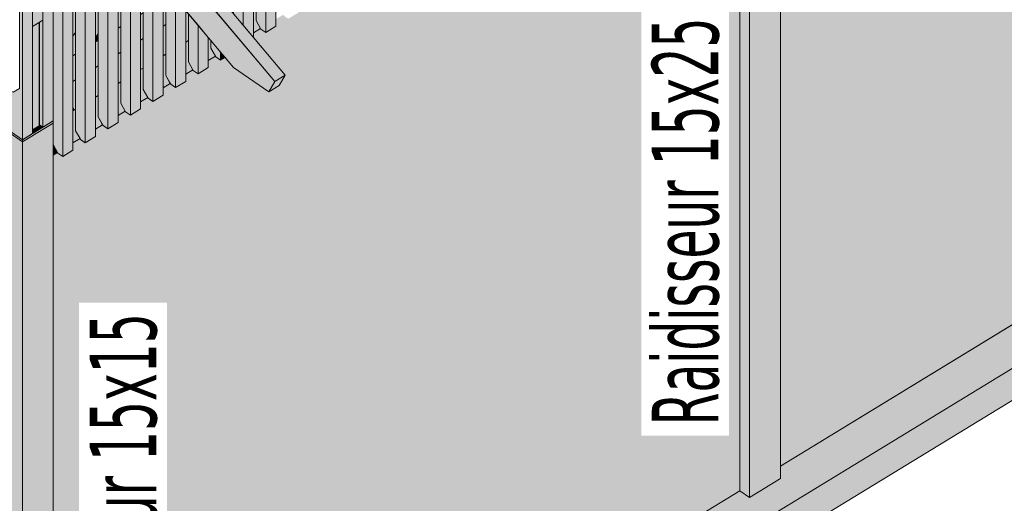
# Model space of a CAD drawing. Header units: millimetres. Extents: x 0 to 1517, y -116 to 725.
# Tile 255 of 501: x 886 to 921, y 549 to 566. Entities that reach past the tile are written whole.
import ezdxf

# ---------------------------------------------------------------- set-up
doc = ezdxf.new("R2010")
doc.units = ezdxf.units.MM
doc.layers.add('Ech.1_100', color=7, linetype='Continuous')
doc.styles.add('tahoma-', font='txt', dxfattribs={"height": 1})

msp = doc.modelspace()

# ---------------------------------------------------------------- hatches: boundary and pattern name
at = {"layer": 'Ech.1_100', "linetype": 'Continuous', "lineweight": 5, "true_color": 0xd4c4b3, "transparency": 33554687}
for points in [[(895.354, 563.542), (895.718, 563.764), (855.569, 611.541), (855.205, 611.318), (895.354, 563.542)], [(892.526, 566.907), (892.162, 566.684), (890.971, 567.507), (893.891, 564.032), (895.143, 563.167), (895.354, 563.542), (892.526, 566.907)], [(895.718, 563.764), (895.354, 563.542), (895.143, 563.167), (895.507, 563.39), (895.718, 563.764)]]:
    msp.add_hatch(color=9, dxfattribs=at).paths.add_polyline_path(points)
at = {"layer": 'Ech.1_100', "linetype": 'Continuous', "lineweight": 5, "true_color": 0xf8f8f8, "transparency": 33554687}
for points in [[(937.375, 591.14), (937.353, 591.126), (937.182, 591.245), (937.169, 591.269), (936.916, 591.115), (936.916, 590.859), (936.552, 590.637), (936.381, 590.755), (936.367, 590.78), (936.115, 590.626), (936.115, 590.37), (935.751, 590.147), (935.58, 590.266), (935.566, 590.29), (935.314, 590.136), (935.314, 589.881), (934.95, 589.658), (934.778, 589.776), (934.765, 589.801), (934.512, 589.647), (934.512, 589.391), (934.148, 589.169), (933.977, 589.287), (933.963, 589.311), (933.711, 589.157), (933.711, 588.902), (933.347, 588.679), (933.176, 588.798), (933.162, 588.822), (932.91, 588.668), (932.91, 588.412), (932.546, 588.19), (932.374, 588.308), (932.361, 588.333), (932.109, 588.179), (932.109, 587.923), (931.744, 587.7), (931.573, 587.819), (931.559, 587.843), (931.307, 587.689), (931.307, 587.433), (930.943, 587.211), (930.772, 587.329), (930.758, 587.354), (930.506, 587.2), (930.506, 586.944), (930.142, 586.722), (929.971, 586.84), (929.957, 586.864), (929.705, 586.71), (929.705, 586.455), (929.341, 586.232), (929.169, 586.35), (929.156, 586.375), (928.903, 586.221), (928.903, 585.965), (928.539, 585.743), (928.368, 585.861), (928.354, 585.885), (928.102, 585.731), (928.102, 585.476), (927.738, 585.253), (927.567, 585.372), (927.553, 585.396), (927.301, 585.242), (927.301, 584.986), (926.937, 584.764), (926.765, 584.882), (926.752, 584.907), (926.5, 584.753), (926.5, 584.497), (926.135, 584.275), (925.964, 584.393), (925.95, 584.417), (925.698, 584.263), (925.698, 584.008), (925.334, 583.785), (925.163, 583.903), (925.149, 583.928), (924.897, 583.774), (924.897, 583.518), (924.533, 583.296), (924.362, 583.414), (924.348, 583.438), (924.096, 583.284), (924.096, 583.029), (923.731, 582.806), (923.56, 582.925), (923.547, 582.949), (923.294, 582.795), (923.294, 582.539), (922.93, 582.317), (922.759, 582.435), (922.745, 582.46), (922.493, 582.306), (922.493, 582.05), (922.129, 581.827), (921.958, 581.946), (921.944, 581.97), (921.692, 581.816), (921.692, 581.56), (921.328, 581.338), (921.156, 581.456), (921.143, 581.481), (920.891, 581.327), (920.891, 581.071), (920.526, 580.849), (920.355, 580.967), (920.341, 580.991), (920.089, 580.837), (920.089, 580.674), (921.213, 579.337), (921.002, 578.962), (920.638, 578.74), (919.386, 579.604), (919.082, 579.966), (918.924, 579.87), (918.752, 579.988), (918.739, 580.013), (918.487, 579.858), (918.487, 579.603), (918.122, 579.38), (917.951, 579.499), (917.938, 579.523), (917.685, 579.369), (917.685, 579.113), (917.321, 578.891), (917.15, 579.009), (917.136, 579.034), (916.884, 578.88), (916.884, 578.624), (916.52, 578.402), (916.349, 578.52), (916.335, 578.544), (916.083, 578.39), (916.083, 578.135), (915.719, 577.912), (915.547, 578.03), (915.534, 578.055), (915.282, 577.901), (915.282, 577.645), (914.917, 577.423), (914.746, 577.541), (914.732, 577.565), (914.48, 577.411), (914.48, 577.156), (914.116, 576.933), (913.945, 577.052), (913.931, 577.076), (913.679, 576.922), (913.679, 576.666), (913.315, 576.444), (913.315, 549.862), (937.375, 564.557), (937.375, 591.14)], [(898.051, 567.377), (897.799, 567.223), (897.799, 566.967), (897.435, 566.745), (897.263, 566.863), (897.25, 566.887), (896.998, 566.733), (896.998, 566.478), (896.633, 566.255), (896.462, 566.373), (896.449, 566.398), (896.196, 566.244), (896.196, 565.988), (895.832, 565.766), (895.661, 565.884), (895.647, 565.908), (895.395, 565.754), (895.395, 565.499), (895.031, 565.276), (894.86, 565.395), (894.846, 565.419), (894.594, 565.265), (894.594, 565.102), (895.718, 563.764), (895.507, 563.39), (895.143, 563.167), (893.891, 564.032), (893.586, 564.394), (893.428, 564.297), (893.257, 564.416), (893.243, 564.44), (892.991, 564.286), (892.991, 564.031), (892.627, 563.808), (892.456, 563.926), (892.442, 563.951), (892.19, 563.797), (892.19, 563.541), (891.826, 563.319), (891.654, 563.437), (891.641, 563.461), (891.389, 563.307), (891.389, 563.052), (891.024, 562.829), (890.853, 562.947), (890.84, 562.972), (890.587, 562.818), (890.587, 562.562), (890.223, 562.34), (890.052, 562.458), (890.038, 562.483), (889.786, 562.329), (889.786, 562.073), (889.422, 561.85), (889.251, 561.969), (889.237, 561.993), (888.985, 561.839), (888.985, 561.583), (888.621, 561.361), (888.449, 561.479), (888.436, 561.504), (888.183, 561.35), (888.183, 561.094), (887.819, 560.872), (887.648, 560.99), (887.634, 561.014), (887.477, 560.918), (887.477, 534.08), (911.88, 548.985), (911.88, 575.567), (911.858, 575.554), (911.687, 575.672), (911.673, 575.697), (911.421, 575.543), (911.421, 575.287), (911.057, 575.065), (910.885, 575.183), (910.872, 575.207), (910.62, 575.053), (910.62, 574.798), (910.255, 574.575), (910.084, 574.693), (910.07, 574.718), (909.818, 574.564), (909.818, 574.308), (909.454, 574.086), (909.283, 574.204), (909.269, 574.229), (909.017, 574.074), (909.017, 573.819), (908.653, 573.596), (908.481, 573.715), (908.468, 573.739), (908.216, 573.585), (908.216, 573.329), (907.851, 573.107), (907.68, 573.225), (907.667, 573.25), (907.414, 573.096), (907.414, 572.84), (907.05, 572.618), (906.879, 572.736), (906.865, 572.76), (906.613, 572.606), (906.613, 572.351), (906.249, 572.128), (906.078, 572.246), (906.064, 572.271), (905.812, 572.117), (905.812, 571.861), (905.448, 571.639), (905.276, 571.757), (905.263, 571.781), (905.011, 571.627), (905.011, 571.372), (904.646, 571.149), (904.475, 571.268), (904.461, 571.292), (904.209, 571.138), (904.209, 570.882), (903.845, 570.66), (903.674, 570.778), (903.66, 570.803), (903.408, 570.649), (903.408, 570.393), (903.044, 570.17), (902.872, 570.289), (902.859, 570.313), (902.607, 570.159), (902.607, 569.903), (902.242, 569.681), (902.071, 569.799), (902.058, 569.824), (901.805, 569.67), (901.805, 569.414), (901.441, 569.192), (901.27, 569.31), (901.256, 569.334), (901.004, 569.18), (901.004, 568.925), (900.64, 568.702), (900.469, 568.82), (900.455, 568.845), (900.203, 568.691), (900.203, 568.435), (899.839, 568.213), (899.667, 568.331), (899.654, 568.356), (899.401, 568.201), (899.401, 567.946), (899.037, 567.723), (898.866, 567.842), (898.852, 567.866), (898.6, 567.712), (898.6, 567.456), (898.236, 567.234), (898.065, 567.352), (898.051, 567.377)]]:
    msp.add_hatch(color=7, dxfattribs=at).paths.add_polyline_path(points)
at = {"layer": 'Ech.1_100', "linetype": 'Continuous', "lineweight": 5, "true_color": 0xeaddd7, "transparency": 33554687}
for points in [[(895.395, 579.463), (895.031, 579.24), (895.031, 565.276), (895.395, 565.499), (895.395, 579.463)], [(894.594, 578.973), (894.23, 578.751), (894.23, 565.535), (894.594, 565.102), (894.594, 578.973)], [(894.86, 565.395), (895.031, 565.276), (895.031, 579.24), (894.688, 578.632), (894.688, 565.703), (894.86, 565.395)], [(893.887, 565.943), (894.23, 565.535), (894.23, 578.751), (893.887, 578.142), (893.887, 565.943)], [(887.648, 560.99), (887.819, 560.872), (887.819, 569.683), (887.477, 569.919), (887.477, 561.298), (887.648, 560.99)], [(887.819, 560.872), (888.183, 561.094), (888.183, 569.431), (887.819, 569.683), (887.819, 560.872)], [(888.449, 561.479), (888.621, 561.361), (888.621, 569.129), (888.278, 569.366), (888.278, 561.788), (888.449, 561.479)], [(888.621, 561.361), (888.985, 561.583), (888.985, 568.878), (888.621, 569.129), (888.621, 561.361)], [(889.422, 568.576), (889.079, 568.813), (889.079, 562.277), (889.251, 561.969), (889.422, 561.85), (889.422, 568.576)], [(889.422, 561.85), (889.786, 562.073), (889.786, 568.325), (889.422, 568.576), (889.422, 561.85)], [(890.052, 562.458), (890.223, 562.34), (890.223, 568.023), (889.881, 568.259), (889.881, 562.766), (890.052, 562.458)], [(890.223, 562.34), (890.587, 562.562), (890.587, 567.771), (890.223, 568.023), (890.223, 562.34)], [(890.853, 562.947), (891.024, 562.829), (891.024, 567.443), (890.971, 567.507), (890.682, 567.706), (890.682, 563.256), (890.853, 562.947)], [(891.024, 562.829), (891.389, 563.052), (891.389, 567.009), (891.024, 567.443), (891.024, 562.829)], [(891.654, 563.437), (891.826, 563.319), (891.826, 566.489), (891.483, 566.897), (891.483, 563.745), (891.654, 563.437)], [(891.826, 563.319), (892.19, 563.541), (892.19, 566.056), (891.826, 566.489), (891.826, 563.319)], [(892.456, 563.926), (892.627, 563.808), (892.627, 565.536), (892.284, 565.943), (892.284, 564.235), (892.456, 563.926)], [(892.627, 563.808), (892.991, 564.031), (892.991, 565.102), (892.627, 565.536), (892.627, 563.808)], [(893.257, 564.416), (893.428, 564.297), (893.428, 564.582), (893.086, 564.99), (893.086, 564.724), (893.257, 564.416)], [(893.428, 564.297), (893.586, 564.394), (893.428, 564.582), (893.428, 564.297)]]:
    msp.add_hatch(color=254, dxfattribs=at).paths.add_polyline_path(points)
at = {"layer": 'Ech.1_100', "linetype": 'Continuous', "lineweight": 5, "true_color": 0xdcdcdc, "transparency": 33554687}
for points in [[(913.315, 577.394), (912.222, 576.727), (912.222, 548.749), (913.315, 549.416), (913.315, 577.394)], [(912.222, 575.776), (911.88, 575.567), (911.88, 548.985), (912.222, 548.749), (912.222, 575.776)], [(938.468, 565.225), (913.315, 549.862), (913.315, 549.416), (912.222, 548.749), (911.88, 548.985), (886.384, 533.413), (885.356, 534.122), (885.356, 535.683), (882.883, 534.172), (886.308, 531.806), (940.941, 565.175), (938.468, 566.884), (938.468, 565.225)], [(894.688, 566.463), (894.594, 566.406), (894.594, 565.265), (894.846, 565.419), (894.688, 565.703), (894.688, 566.463)], [(892.19, 564.937), (892.284, 564.995), (892.284, 565.943), (892.227, 566.012), (892.19, 565.989), (892.19, 564.937)], [(891.389, 564.448), (891.483, 564.506), (891.483, 565.557), (891.389, 565.5), (891.389, 564.448)], [(886.308, 530.666), (940.941, 564.035), (940.941, 565.175), (886.308, 531.806), (886.308, 530.666)], [(890.587, 563.959), (890.682, 564.016), (890.682, 565.068), (890.587, 565.01), (890.587, 563.959)], [(892.284, 564.995), (892.19, 564.937), (892.19, 563.797), (892.442, 563.951), (892.284, 564.235), (892.284, 564.995)], [(892.991, 564.286), (893.243, 564.44), (893.086, 564.724), (893.086, 564.99), (892.991, 565.102), (892.991, 564.286)], [(889.881, 564.578), (889.786, 564.521), (889.786, 563.469), (889.881, 563.527), (889.881, 564.578)], [(891.483, 564.506), (891.389, 564.448), (891.389, 563.307), (891.641, 563.461), (891.483, 563.745), (891.483, 564.506)], [(888.985, 562.98), (889.079, 563.037), (889.079, 564.089), (888.985, 564.031), (888.985, 562.98)], [(890.682, 564.016), (890.587, 563.959), (890.587, 562.818), (890.84, 562.972), (890.682, 563.256), (890.682, 564.016)], [(888.278, 563.6), (888.183, 563.542), (888.183, 562.595), (888.205, 562.58), (888.205, 562.504), (888.278, 562.548), (888.278, 563.6)], [(889.786, 562.329), (890.038, 562.483), (889.881, 562.766), (889.881, 563.527), (889.786, 563.469), (889.786, 562.329)], [(889.079, 563.037), (888.985, 562.98), (888.985, 561.839), (889.237, 561.993), (889.079, 562.277), (889.079, 563.037)], [(888.183, 561.35), (888.436, 561.504), (888.278, 561.788), (888.278, 562.548), (888.183, 562.49), (888.183, 561.35)], [(886.384, 561.391), (885.356, 562.101), (885.356, 534.122), (886.384, 533.413), (886.384, 561.391)], [(886.384, 533.413), (887.477, 534.08), (887.477, 562.059), (886.384, 561.391), (886.384, 533.413)], [(887.477, 560.918), (887.634, 561.014), (887.477, 561.298), (887.477, 560.918)]]:
    msp.add_hatch(color=254, dxfattribs=at).paths.add_polyline_path(points)
at = {"layer": 'Ech.1_100', "linetype": 'Continuous', "lineweight": 5, "true_color": 0xe0c8b3, "transparency": 33554687}
for points in [[(886.063, 563.159), (885.844, 563.254), (885.356, 563.591), (885.356, 562.177), (886.384, 561.467), (886.384, 570.674), (885.356, 571.383), (885.356, 571.195), (885.459, 571.284), (886.281, 570.717), (886.281, 563.293), (886.063, 563.159)], [(886.384, 561.467), (886.748, 561.69), (886.748, 570.422), (886.384, 570.674), (886.384, 561.467)], [(887.112, 561.912), (887.477, 562.135), (887.477, 569.919), (887.112, 570.171), (887.112, 561.912)], [(887.112, 565.714), (886.991, 565.64), (886.991, 561.996), (887.112, 561.912), (887.112, 565.714)]]:
    msp.add_hatch(color=9, dxfattribs=at).paths.add_polyline_path(points)
at = {"layer": 'Ech.1_100', "linetype": 'Continuous', "lineweight": 5, "true_color": 0xf7d1b3, "transparency": 33554687}
msp.add_hatch(color=254, dxfattribs=at).paths.add_polyline_path([(886.748, 565.492), (887.112, 565.714), (887.112, 570.171), (886.748, 570.422), (886.748, 565.492)])
at = {"layer": 'Ech.1_100', "linetype": 'Continuous', "lineweight": 5, "true_color": 0xe0d9d1, "transparency": 33554687}
for points in [[(888.183, 565.147), (888.278, 565.274), (888.278, 566.944), (888.183, 566.818), (888.183, 565.147)], [(888.985, 565.108), (889.079, 565.235), (889.079, 566.349), (888.985, 566.222), (888.985, 565.108)], [(888.183, 564.454), (888.278, 564.512), (888.278, 565.274), (888.183, 565.147), (888.183, 564.454)]]:
    msp.add_hatch(color=254, dxfattribs=at).paths.add_polyline_path(points)
at = {"layer": 'Ech.1_100', "linetype": 'Continuous', "lineweight": 5, "true_color": 0xe3bbbb, "transparency": 33554687}
for points in [[(891.389, 565.5), (891.483, 565.557), (891.483, 566.47), (891.389, 566.412), (891.389, 565.5)], [(889.786, 565.433), (889.881, 565.491), (889.881, 566.31), (889.786, 566.183), (889.786, 565.433)], [(890.682, 565.98), (890.587, 565.923), (890.587, 565.01), (890.682, 565.068), (890.682, 565.98)], [(889.786, 564.521), (889.881, 564.578), (889.881, 565.491), (889.786, 565.433), (889.786, 564.521)], [(888.985, 564.944), (889.079, 565.002), (889.079, 565.235), (888.985, 565.108), (888.985, 564.944)], [(889.079, 565.002), (888.985, 564.944), (888.985, 564.031), (889.079, 564.089), (889.079, 565.002)], [(888.278, 564.512), (888.183, 564.454), (888.183, 563.542), (888.278, 563.6), (888.278, 564.512)]]:
    msp.add_hatch(color=9, dxfattribs=at).paths.add_polyline_path(points)
at = {"layer": 'Ech.1_100', "linetype": 'Continuous', "lineweight": 5, "true_color": 0xb3d6f7, "transparency": 33554687}
for points in [[(886.977, 565.632), (886.748, 565.492), (886.748, 561.823), (886.977, 561.963), (886.977, 565.632)], [(886.991, 565.64), (886.977, 565.632), (886.977, 561.963), (886.982, 561.967), (886.986, 561.97), (886.988, 561.975), (886.99, 561.979), (886.991, 561.984), (886.991, 561.984), (886.991, 565.64)], [(888.183, 562.566), (888.205, 562.58), (888.183, 562.595), (888.183, 562.566)], [(888.205, 562.58), (888.183, 562.566), (888.183, 562.49), (888.205, 562.504), (888.205, 562.58)], [(885.356, 562.101), (886.384, 561.391), (886.384, 561.467), (885.356, 562.177), (885.356, 562.101)], [(887.477, 562.135), (886.384, 561.467), (886.384, 561.391), (887.477, 562.059), (887.477, 562.135)], [(886.748, 561.69), (887.112, 561.912), (886.991, 561.996), (886.991, 561.984), (886.991, 561.984), (886.99, 561.979), (886.988, 561.975), (886.986, 561.97), (886.982, 561.967), (886.977, 561.963), (886.748, 561.823), (886.748, 561.69)]]:
    msp.add_hatch(color=254, dxfattribs=at).paths.add_polyline_path(points)

# ---------------------------------------------------------------- linework, layer by layer
at = {"layer": 'Ech.1_100', "color": 7, "linetype": 'Continuous', "lineweight": 5}
for points in [[(895.354, 563.542), (895.718, 563.764), (855.569, 611.541), (855.205, 611.318), (895.354, 563.542)], [(895.395, 579.463), (895.031, 579.24), (895.031, 565.276), (895.395, 565.499), (895.395, 579.463)], [(894.594, 578.973), (894.23, 578.751), (894.23, 565.535), (894.594, 565.102), (894.594, 578.973)], [(894.86, 565.395), (895.031, 565.276), (895.031, 579.24), (894.688, 578.632), (894.688, 565.703), (894.86, 565.395)], [(893.887, 565.943), (894.23, 565.535), (894.23, 578.751), (893.887, 578.142), (893.887, 565.943)], [(913.315, 577.394), (912.222, 576.727), (912.222, 548.749), (913.315, 549.416), (913.315, 577.394)], [(912.222, 575.776), (911.88, 575.567), (911.88, 548.985), (912.222, 548.749), (912.222, 575.776)], [(886.063, 563.159), (885.844, 563.254), (885.356, 563.591), (885.356, 562.177), (886.384, 561.467), (886.384, 570.674), (885.356, 571.383), (885.356, 571.195), (885.459, 571.284), (886.281, 570.717), (886.281, 563.293), (886.063, 563.159)], [(886.384, 561.467), (886.748, 561.69), (886.748, 570.422), (886.384, 570.674), (886.384, 561.467)], [(886.748, 565.492), (887.112, 565.714), (887.112, 570.171), (886.748, 570.422), (886.748, 565.492)], [(887.112, 561.912), (887.477, 562.135), (887.477, 569.919), (887.112, 570.171), (887.112, 561.912)], [(887.648, 560.99), (887.819, 560.872), (887.819, 569.683), (887.477, 569.919), (887.477, 561.298), (887.648, 560.99)], [(887.819, 560.872), (888.183, 561.094), (888.183, 569.431), (887.819, 569.683), (887.819, 560.872)], [(888.449, 561.479), (888.621, 561.361), (888.621, 569.129), (888.278, 569.366), (888.278, 561.788), (888.449, 561.479)], [(888.621, 561.361), (888.985, 561.583), (888.985, 568.878), (888.621, 569.129), (888.621, 561.361)], [(889.422, 568.576), (889.079, 568.813), (889.079, 562.277), (889.251, 561.969), (889.422, 561.85), (889.422, 568.576)], [(889.422, 561.85), (889.786, 562.073), (889.786, 568.325), (889.422, 568.576), (889.422, 561.85)], [(890.052, 562.458), (890.223, 562.34), (890.223, 568.023), (889.881, 568.259), (889.881, 562.766), (890.052, 562.458)], [(890.223, 562.34), (890.587, 562.562), (890.587, 567.771), (890.223, 568.023), (890.223, 562.34)], [(890.853, 562.947), (891.024, 562.829), (891.024, 567.443), (890.971, 567.507), (890.682, 567.706), (890.682, 563.256), (890.853, 562.947)], [(892.526, 566.907), (892.162, 566.684), (890.971, 567.507), (893.891, 564.032), (895.143, 563.167), (895.354, 563.542), (892.526, 566.907)], [(891.024, 562.829), (891.389, 563.052), (891.389, 567.009), (891.024, 567.443), (891.024, 562.829)], [(938.468, 565.225), (913.315, 549.862), (913.315, 549.416), (912.222, 548.749), (911.88, 548.985), (886.384, 533.413), (885.356, 534.122), (885.356, 535.683), (882.883, 534.172), (886.308, 531.806), (940.941, 565.175), (938.468, 566.884), (938.468, 565.225)], [(888.183, 565.147), (888.278, 565.274), (888.278, 566.944), (888.183, 566.818), (888.183, 565.147)], [(891.654, 563.437), (891.826, 563.319), (891.826, 566.489), (891.483, 566.897), (891.483, 563.745), (891.654, 563.437)], [(888.985, 565.108), (889.079, 565.235), (889.079, 566.349), (888.985, 566.222), (888.985, 565.108)], [(891.389, 565.5), (891.483, 565.557), (891.483, 566.47), (891.389, 566.412), (891.389, 565.5)], [(891.826, 563.319), (892.19, 563.541), (892.19, 566.056), (891.826, 566.489), (891.826, 563.319)], [(894.688, 566.463), (894.594, 566.406), (894.594, 565.265), (894.846, 565.419), (894.688, 565.703), (894.688, 566.463)], [(889.786, 565.433), (889.881, 565.491), (889.881, 566.31), (889.786, 566.183), (889.786, 565.433)], [(892.19, 564.937), (892.284, 564.995), (892.284, 565.943), (892.227, 566.012), (892.19, 565.989), (892.19, 564.937)], [(887.112, 565.714), (886.991, 565.64), (886.991, 561.996), (887.112, 561.912), (887.112, 565.714)], [(890.682, 565.98), (890.587, 565.923), (890.587, 565.01), (890.682, 565.068), (890.682, 565.98)], [(892.456, 563.926), (892.627, 563.808), (892.627, 565.536), (892.284, 565.943), (892.284, 564.235), (892.456, 563.926)], [(886.977, 565.632), (886.748, 565.492), (886.748, 561.823), (886.977, 561.963), (886.977, 565.632)], [(886.991, 565.64), (886.977, 565.632), (886.977, 561.963), (886.982, 561.967), (886.986, 561.97), (886.988, 561.975), (886.99, 561.979), (886.991, 561.984), (886.991, 561.984), (886.991, 565.64)], [(889.786, 564.521), (889.881, 564.578), (889.881, 565.491), (889.786, 565.433), (889.786, 564.521)], [(891.389, 564.448), (891.483, 564.506), (891.483, 565.557), (891.389, 565.5), (891.389, 564.448)], [(892.627, 563.808), (892.991, 564.031), (892.991, 565.102), (892.627, 565.536), (892.627, 563.808)], [(886.308, 530.666), (940.941, 564.035), (940.941, 565.175), (886.308, 531.806), (886.308, 530.666)], [(888.183, 564.454), (888.278, 564.512), (888.278, 565.274), (888.183, 565.147), (888.183, 564.454)], [(888.985, 564.944), (889.079, 565.002), (889.079, 565.235), (888.985, 565.108), (888.985, 564.944)], [(889.079, 565.002), (888.985, 564.944), (888.985, 564.031), (889.079, 564.089), (889.079, 565.002)], [(890.587, 563.959), (890.682, 564.016), (890.682, 565.068), (890.587, 565.01), (890.587, 563.959)], [(892.284, 564.995), (892.19, 564.937), (892.19, 563.797), (892.442, 563.951), (892.284, 564.235), (892.284, 564.995)], [(892.991, 564.286), (893.243, 564.44), (893.086, 564.724), (893.086, 564.99), (892.991, 565.102), (892.991, 564.286)], [(893.257, 564.416), (893.428, 564.297), (893.428, 564.582), (893.086, 564.99), (893.086, 564.724), (893.257, 564.416)], [(888.278, 564.512), (888.183, 564.454), (888.183, 563.542), (888.278, 563.6), (888.278, 564.512)], [(889.881, 564.578), (889.786, 564.521), (889.786, 563.469), (889.881, 563.527), (889.881, 564.578)], [(891.483, 564.506), (891.389, 564.448), (891.389, 563.307), (891.641, 563.461), (891.483, 563.745), (891.483, 564.506)], [(893.428, 564.297), (893.586, 564.394), (893.428, 564.582), (893.428, 564.297)], [(888.985, 562.98), (889.079, 563.037), (889.079, 564.089), (888.985, 564.031), (888.985, 562.98)], [(890.682, 564.016), (890.587, 563.959), (890.587, 562.818), (890.84, 562.972), (890.682, 563.256), (890.682, 564.016)], [(888.278, 563.6), (888.183, 563.542), (888.183, 562.595), (888.205, 562.58), (888.205, 562.504), (888.278, 562.548), (888.278, 563.6)], [(895.718, 563.764), (895.354, 563.542), (895.143, 563.167), (895.507, 563.39), (895.718, 563.764)], [(889.786, 562.329), (890.038, 562.483), (889.881, 562.766), (889.881, 563.527), (889.786, 563.469), (889.786, 562.329)], [(889.079, 563.037), (888.985, 562.98), (888.985, 561.839), (889.237, 561.993), (889.079, 562.277), (889.079, 563.037)], [(888.183, 562.566), (888.205, 562.58), (888.183, 562.595), (888.183, 562.566)], [(888.205, 562.58), (888.183, 562.566), (888.183, 562.49), (888.205, 562.504), (888.205, 562.58)], [(888.183, 561.35), (888.436, 561.504), (888.278, 561.788), (888.278, 562.548), (888.183, 562.49), (888.183, 561.35)], [(885.356, 562.101), (886.384, 561.391), (886.384, 561.467), (885.356, 562.177), (885.356, 562.101)], [(886.384, 561.391), (885.356, 562.101), (885.356, 534.122), (886.384, 533.413), (886.384, 561.391)], [(887.477, 562.135), (886.384, 561.467), (886.384, 561.391), (887.477, 562.059), (887.477, 562.135)], [(886.384, 533.413), (887.477, 534.08), (887.477, 562.059), (886.384, 561.391), (886.384, 533.413)], [(886.748, 561.69), (887.112, 561.912), (886.991, 561.996), (886.991, 561.984), (886.991, 561.984), (886.99, 561.979), (886.988, 561.975), (886.986, 561.97), (886.982, 561.967), (886.977, 561.963), (886.748, 561.823), (886.748, 561.69)], [(887.477, 560.918), (887.634, 561.014), (887.477, 561.298), (887.477, 560.918)]]:
    msp.add_lwpolyline(points, close=True, dxfattribs=at)
for points in [[(913.315, 576.444), (913.315, 549.862), (937.375, 564.557)], [(895.395, 565.754), (895.395, 565.499), (895.031, 565.276), (894.86, 565.395), (894.846, 565.419), (894.594, 565.265), (894.594, 565.102), (895.718, 563.764), (895.507, 563.39), (895.143, 563.167), (893.891, 564.032), (893.586, 564.394), (893.428, 564.297), (893.257, 564.416), (893.243, 564.44), (892.991, 564.286), (892.991, 564.031), (892.627, 563.808), (892.456, 563.926), (892.442, 563.951), (892.19, 563.797), (892.19, 563.541), (891.826, 563.319), (891.654, 563.437), (891.641, 563.461), (891.389, 563.307), (891.389, 563.052), (891.024, 562.829), (890.853, 562.947), (890.84, 562.972), (890.587, 562.818), (890.587, 562.562), (890.223, 562.34), (890.052, 562.458), (890.038, 562.483), (889.786, 562.329), (889.786, 562.073), (889.422, 561.85), (889.251, 561.969), (889.237, 561.993), (888.985, 561.839), (888.985, 561.583), (888.621, 561.361), (888.449, 561.479), (888.436, 561.504), (888.183, 561.35), (888.183, 561.094), (887.819, 560.872), (887.648, 560.99), (887.634, 561.014), (887.477, 560.918), (887.477, 534.08), (911.88, 548.985), (911.88, 575.567)]]:
    msp.add_lwpolyline(points, dxfattribs=at)

# ---------------------------------------------------------------- next in the draw order: texts
at = {"layer": 'Ech.1_100', "color": 9, "linetype": 'Continuous', "char_height": 2.5, "attachment_point": 1, "rotation": 90, "style": 'tahoma-', "bg_fill": 3, "box_fill_scale": 1.15, "bg_fill_color": 256, "bg_fill_true_color": 13158600, "bg_fill_transparency": 33554687}
for s, insert in [('\\A1;\\fTahoma|b0|i0;\\W0.600000;\\H2.365800;Raidisseur 15x25', (908.747, 551.315)), ('\\A1;\\fTahoma|b0|i0;\\W0.600000;\\H2.365800;Raidisseur 15x15', (888.777, 540.803))]:
    msp.add_mtext(s, dxfattribs=dict(at, insert=insert))

doc.saveas('drawing.dxf')
